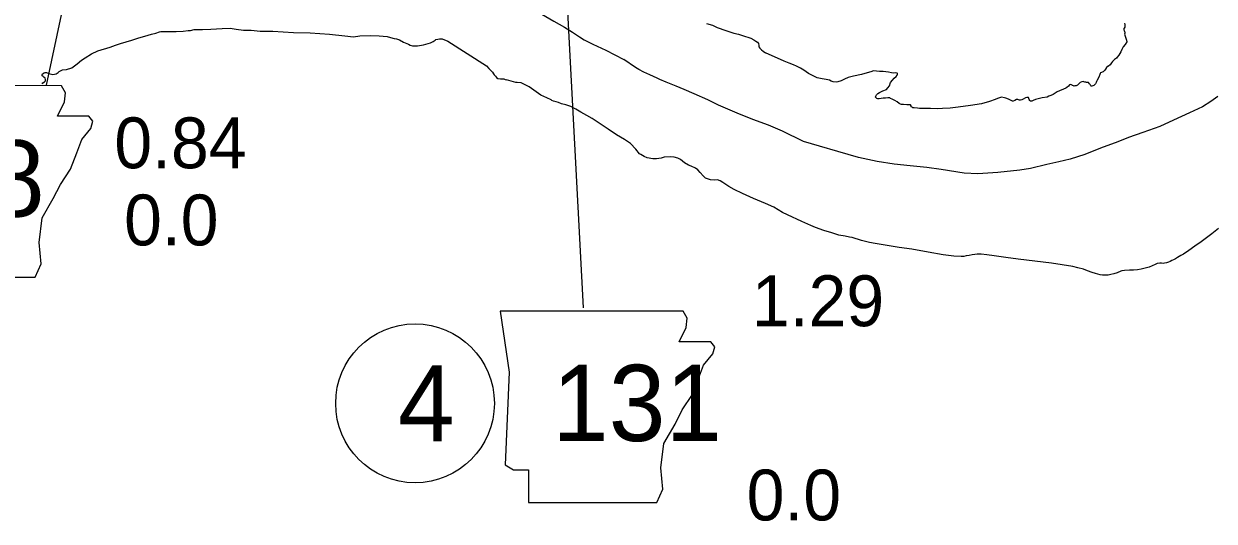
# Model space of a CAD drawing. Extents: x -939622 to -934222, y 1383701 to 1385301.
# Drawn here: x -935508.91 to -935479.2, y 1384380.55 to 1384392.94 of the extents above; entities that cross this region are included whole.
import ezdxf

# ---------------------------------------------------------------- set-up
doc = ezdxf.new("R2010")
doc.units = 0
for name, color, linetype in [('21', 7, 'Continuous'), ('25', 7, 'Continuous'), ('27', 7, 'Continuous'), ('3', 7, 'Continuous'), ('9', 7, 'Continuous')]:
    doc.layers.add(name, color=color, linetype=linetype)

msp = doc.modelspace()

# ---------------------------------------------------------------- linework, layer by layer
at = {"layer": '21'}
for points in [[(-935498.071, 1384406.549), (-935495.988, 1384405.508), (-935494.947, 1384385.862)], [(-935505.115, 1384404.387), (-935505.638, 1384404.12), (-935508.345, 1384391.416)]]:
    msp.add_lwpolyline(points, dxfattribs=at)
for points in [[(-935512.534, 1384391.402), (-935512.306, 1384389.88), (-935512.407, 1384387.571), (-935512.204, 1384387.444), (-935511.824, 1384387.444), (-935511.824, 1384386.632), (-935508.626, 1384386.632), (-935508.474, 1384386.961), (-935508.525, 1384387.494), (-935508.449, 1384388.103), (-935508.17, 1384388.586), (-935507.992, 1384388.941), (-935507.738, 1384389.322), (-935507.586, 1384389.728), (-935507.459, 1384390.057), (-935507.231, 1384390.337), (-935507.18, 1384390.514), (-935507.281, 1384390.641), (-935508.068, 1384390.641), (-935507.89, 1384390.996), (-935507.865, 1384391.225), (-935507.97, 1384391.4)], [(-935497.021, 1384385.781), (-935496.793, 1384384.258), (-935496.894, 1384381.949), (-935496.691, 1384381.822), (-935496.311, 1384381.822), (-935496.311, 1384381.01), (-935493.113, 1384381.01), (-935492.961, 1384381.34), (-935493.012, 1384381.873), (-935492.935, 1384382.482), (-935492.656, 1384382.964), (-935492.479, 1384383.32), (-935492.225, 1384383.7), (-935492.073, 1384384.106), (-935491.946, 1384384.436), (-935491.717, 1384384.715), (-935491.667, 1384384.893), (-935491.768, 1384385.02), (-935492.555, 1384385.02), (-935492.377, 1384385.375), (-935492.352, 1384385.603), (-935492.457, 1384385.779)]]:
    msp.add_lwpolyline(points, close=True, dxfattribs=at)
at = {"layer": '27'}
msp.add_circle((-935499.145, 1384383.483), 1.98, dxfattribs=at)
at = {"layer": '3'}
for points in [[(-935496.917, 1384393.671), (-935496.598, 1384393.486), (-935496.322, 1384393.358), (-935496.142, 1384393.263), (-935495.985, 1384393.182), (-935495.685, 1384393.01), (-935495.415, 1384392.858), (-935495.218, 1384392.733), (-935495.045, 1384392.622), (-935494.922, 1384392.542), (-935494.705, 1384392.439), (-935494.387, 1384392.283), (-935493.939, 1384392.054)], [(-935479.114, 1384391.134), (-935479.292, 1384391.007), (-935479.494, 1384390.878), (-935479.82, 1384390.724), (-935480.221, 1384390.542), (-935480.559, 1384390.384), (-935480.985, 1384390.234), (-935481.339, 1384390.106), (-935481.611, 1384390.002), (-935482.039, 1384389.843), (-935482.434, 1384389.683), (-935482.798, 1384389.566), (-935483.083, 1384389.506), (-935483.38, 1384389.434), (-935483.784, 1384389.34), (-935484.055, 1384389.296), (-935484.607, 1384389.235), (-935485.106, 1384389.206), (-935485.445, 1384389.22), (-935486.021, 1384389.308), (-935486.377, 1384389.364), (-935486.789, 1384389.405), (-935487.192, 1384389.446), (-935487.614, 1384389.513), (-935488.076, 1384389.613), (-935488.597, 1384389.761), (-935489.052, 1384389.896), (-935489.452, 1384390.007), (-935489.975, 1384390.27), (-935490.328, 1384390.419), (-935490.717, 1384390.56), (-935491.107, 1384390.713), (-935491.57, 1384390.915), (-935491.836, 1384391.049), (-935492.178, 1384391.201), (-935492.431, 1384391.309), (-935492.631, 1384391.388), (-935492.878, 1384391.487), (-935493.036, 1384391.556), (-935493.107, 1384391.589), (-935493.29, 1384391.669), (-935493.433, 1384391.736), (-935493.559, 1384391.803), (-935493.644, 1384391.851), (-935493.939, 1384392.054)]]:
    msp.add_lwpolyline(points, dxfattribs=at)
at = {"layer": '9'}
for points in [[(-935508.45, 1384391.447), (-935508.428, 1384391.469), (-935508.387, 1384391.501), (-935508.364, 1384391.52), (-935508.365, 1384391.541), (-935508.363, 1384391.559), (-935508.373, 1384391.589), (-935508.405, 1384391.614), (-935508.426, 1384391.629), (-935508.445, 1384391.646), (-935508.449, 1384391.67), (-935508.444, 1384391.697), (-935508.4, 1384391.723), (-935508.377, 1384391.73), (-935508.337, 1384391.726), (-935508.282, 1384391.704), (-935508.185, 1384391.679), (-935508.099, 1384391.694), (-935508.046, 1384391.727), (-935508.021, 1384391.758), (-935507.944, 1384391.795), (-935507.843, 1384391.802), (-935507.712, 1384391.844), (-935507.573, 1384391.944), (-935507.463, 1384392.04), (-935507.378, 1384392.095), (-935507.218, 1384392.198), (-935507.062, 1384392.269), (-935506.748, 1384392.361), (-935506.618, 1384392.409), (-935506.491, 1384392.454), (-935506.209, 1384392.539), (-935506.035, 1384392.595), (-935505.886, 1384392.638), (-935505.717, 1384392.685), (-935505.61, 1384392.713), (-935505.519, 1384392.745), (-935505.489, 1384392.752), (-935505.447, 1384392.754), (-935505.348, 1384392.749), (-935505.105, 1384392.748), (-935504.934, 1384392.759), (-935504.806, 1384392.773), (-935504.749, 1384392.779), (-935504.654, 1384392.804), (-935504.546, 1384392.803), (-935504.446, 1384392.799), (-935504.24, 1384392.811), (-935503.958, 1384392.829), (-935503.754, 1384392.832), (-935503.606, 1384392.809), (-935503.425, 1384392.787), (-935503.23, 1384392.786), (-935503.006, 1384392.757), (-935502.694, 1384392.759), (-935502.179, 1384392.728), (-935501.765, 1384392.719), (-935501.28, 1384392.689), (-935500.897, 1384392.646), (-935500.677, 1384392.623), (-935500.518, 1384392.642), (-935500.264, 1384392.653), (-935500.041, 1384392.642), (-935499.842, 1384392.63), (-935499.76, 1384392.603), (-935499.666, 1384392.577), (-935499.611, 1384392.565), (-935499.535, 1384392.541), (-935499.431, 1384392.488), (-935499.311, 1384392.436), (-935499.268, 1384392.411), (-935499.21, 1384392.398), (-935499.081, 1384392.395), (-935498.932, 1384392.417), (-935498.757, 1384392.467), (-935498.693, 1384392.5), (-935498.646, 1384392.535), (-935498.623, 1384392.554), (-935498.578, 1384392.562), (-935498.533, 1384392.567), (-935498.47, 1384392.567), (-935498.33, 1384392.513), (-935497.359, 1384391.893)], [(-935491.875, 1384392.952), (-935491.726, 1384392.907), (-935491.723, 1384392.907), (-935491.607, 1384392.854), (-935491.391, 1384392.775), (-935491.187, 1384392.711), (-935491.072, 1384392.685), (-935490.972, 1384392.656), (-935490.765, 1384392.586), (-935490.694, 1384392.544), (-935490.639, 1384392.513), (-935490.599, 1384392.49), (-935490.571, 1384392.455), (-935490.566, 1384392.407), (-935490.564, 1384392.371), (-935490.545, 1384392.336), (-935490.496, 1384392.298), (-935490.455, 1384392.264), (-935490.397, 1384392.221)], [(-935481.442, 1384392.957), (-935481.438, 1384392.93), (-935481.431, 1384392.909), (-935481.431, 1384392.894), (-935481.435, 1384392.858), (-935481.449, 1384392.839), (-935481.458, 1384392.827), (-935481.457, 1384392.797), (-935481.453, 1384392.776), (-935481.443, 1384392.755), (-935481.436, 1384392.734), (-935481.433, 1384392.713), (-935481.44, 1384392.686)], [(-935481.44, 1384392.686), (-935481.39, 1384392.533), (-935481.385, 1384392.494), (-935481.427, 1384392.429), (-935481.473, 1384392.37), (-935481.512, 1384392.302), (-935481.537, 1384392.247), (-935481.562, 1384392.204), (-935481.588, 1384392.158), (-935481.625, 1384392.108), (-935481.645, 1384392.089), (-935481.694, 1384392.057), (-935481.717, 1384392.032), (-935481.74, 1384392.004), (-935481.763, 1384391.973), (-935481.786, 1384391.942), (-935481.803, 1384391.923), (-935481.838, 1384391.888), (-935481.85, 1384391.885), (-935481.882, 1384391.866), (-935481.89, 1384391.856), (-935481.916, 1384391.816), (-935481.936, 1384391.788), (-935481.962, 1384391.763), (-935481.979, 1384391.75), (-935481.999, 1384391.734), (-935482.02, 1384391.727), (-935482.038, 1384391.718), (-935482.052, 1384391.702), (-935482.057, 1384391.678), (-935482.079, 1384391.617), (-935482.121, 1384391.54), (-935482.143, 1384391.503), (-935482.151, 1384391.478), (-935482.168, 1384391.45), (-935482.188, 1384391.425), (-935482.211, 1384391.409), (-935482.235, 1384391.396), (-935482.261, 1384391.386), (-935482.276, 1384391.386), (-935482.283, 1384391.401), (-935482.296, 1384391.427), (-935482.315, 1384391.448), (-935482.34, 1384391.477), (-935482.367, 1384391.482), (-935482.388, 1384391.481), (-935482.406, 1384391.486), (-935482.43, 1384391.491), (-935482.461, 1384391.499), (-935482.473, 1384391.502), (-935482.508, 1384391.497), (-935482.55, 1384391.48), (-935482.573, 1384391.455), (-935482.602, 1384391.427), (-935482.616, 1384391.418), (-935482.648, 1384391.401), (-935482.684, 1384391.394), (-935482.705, 1384391.393), (-935482.717, 1384391.395), (-935482.739, 1384391.407), (-935482.748, 1384391.418), (-935482.781, 1384391.429), (-935482.811, 1384391.422), (-935482.843, 1384391.393), (-935482.883, 1384391.359), (-935482.904, 1384391.343), (-935483.125, 1384391.244), (-935483.195, 1384391.199), (-935483.224, 1384391.182), (-935483.283, 1384391.153), (-935483.33, 1384391.136), (-935483.374, 1384391.119), (-935483.497, 1384391.102), (-935483.565, 1384391.085), (-935483.662, 1384391.054), (-935483.719, 1384391.033), (-935483.754, 1384391.014), (-935483.79, 1384391.015), (-935483.808, 1384391.033), (-935483.818, 1384391.056), (-935483.831, 1384391.083), (-935483.841, 1384391.104), (-935483.859, 1384391.109), (-935483.88, 1384391.108), (-935483.916, 1384391.098), (-935483.972, 1384391.068), (-935484.004, 1384391.052), (-935484.037, 1384391.042), (-935484.06, 1384391.041), (-935484.085, 1384391.046), (-935484.103, 1384391.054), (-935484.121, 1384391.059), (-935484.139, 1384391.059), (-935484.183, 1384391.033), (-935484.218, 1384391.019), (-935484.239, 1384391.019), (-935484.291, 1384391.044), (-935484.337, 1384391.069), (-935484.401, 1384391.091), (-935484.434, 1384391.101), (-935484.513, 1384391.116)], [(-935484.513, 1384391.116), (-935484.56, 1384391.099), (-935484.61, 1384391.079), (-935484.672, 1384391.053), (-935484.808, 1384391.005), (-935485.007, 1384390.949), (-935485.287, 1384390.911), (-935485.591, 1384390.866), (-935485.796, 1384390.839), (-935485.982, 1384390.835), (-935486.116, 1384390.827), (-935486.284, 1384390.832), (-935486.455, 1384390.834), (-935486.554, 1384390.836), (-935486.605, 1384390.84), (-935486.69, 1384390.846), (-935486.72, 1384390.851), (-935486.744, 1384390.862), (-935486.766, 1384390.876), (-935486.769, 1384390.897), (-935486.782, 1384390.921), (-935486.836, 1384390.925), (-935486.872, 1384390.926), (-935486.953, 1384390.929), (-935487.008, 1384390.936), (-935487.035, 1384390.938), (-935487.065, 1384390.955), (-935487.115, 1384390.995), (-935487.17, 1384391.029), (-935487.237, 1384391.062), (-935487.28, 1384391.085), (-935487.302, 1384391.099), (-935487.35, 1384391.1), (-935487.403, 1384391.092), (-935487.463, 1384391.09), (-935487.517, 1384391.085), (-935487.562, 1384391.077), (-935487.594, 1384391.072), (-935487.625, 1384391.083), (-935487.653, 1384391.112), (-935487.651, 1384391.143), (-935487.634, 1384391.173), (-935487.597, 1384391.205), (-935487.556, 1384391.234), (-935487.476, 1384391.276), (-935487.385, 1384391.31), (-935487.347, 1384391.344), (-935487.307, 1384391.394), (-935487.281, 1384391.477), (-935487.229, 1384391.539), (-935487.186, 1384391.586), (-935487.14, 1384391.627), (-935487.111, 1384391.667), (-935487.106, 1384391.689), (-935487.104, 1384391.701), (-935487.116, 1384391.712), (-935487.149, 1384391.72), (-935487.206, 1384391.715), (-935487.26, 1384391.719), (-935487.33, 1384391.74), (-935487.399, 1384391.749), (-935487.465, 1384391.756), (-935487.51, 1384391.754), (-935487.522, 1384391.756), (-935487.558, 1384391.758), (-935487.628, 1384391.764), (-935487.706, 1384391.77), (-935487.768, 1384391.747), (-935487.866, 1384391.725), (-935488.002, 1384391.677), (-935488.201, 1384391.636), (-935488.34, 1384391.603), (-935488.425, 1384391.561), (-935488.511, 1384391.518), (-935488.597, 1384391.497), (-935488.636, 1384391.492), (-935488.714, 1384391.498), (-935488.762, 1384391.514), (-935488.805, 1384391.537), (-935488.884, 1384391.552), (-935488.986, 1384391.569), (-935489.107, 1384391.6), (-935489.208, 1384391.644), (-935489.324, 1384391.709), (-935489.441, 1384391.792), (-935489.524, 1384391.84), (-935489.628, 1384391.884), (-935489.704, 1384391.917), (-935489.808, 1384391.961), (-935489.938, 1384392.01), (-935490.397, 1384392.221)], [(-935497.359, 1384391.893), (-935497.306, 1384391.833), (-935497.268, 1384391.798), (-935497.236, 1384391.761), (-935497.211, 1384391.738), (-935497.183, 1384391.694), (-935497.167, 1384391.67), (-935497.151, 1384391.653), (-935497.138, 1384391.635), (-935497.116, 1384391.606), (-935497.082, 1384391.58), (-935497.07, 1384391.578), (-935497.015, 1384391.571), (-935496.998, 1384391.572), (-935496.989, 1384391.572), (-935496.967, 1384391.57), (-935496.955, 1384391.571), (-935496.931, 1384391.569), (-935496.892, 1384391.559), (-935496.861, 1384391.545)], [(-935496.593, 1384391.484), (-935496.629, 1384391.48), (-935496.861, 1384391.545)], [(-935481.538, 1384386.777), (-935481.623, 1384386.737), (-935481.712, 1384386.709), (-935481.786, 1384386.691), (-935481.854, 1384386.677), (-935481.92, 1384386.674), (-935481.989, 1384386.677), (-935482.047, 1384386.687), (-935482.165, 1384386.722), (-935482.25, 1384386.745), (-935482.368, 1384386.789), (-935482.465, 1384386.824), (-935482.608, 1384386.861), (-935482.729, 1384386.892), (-935483.263, 1384386.979), (-935484.096, 1384387.076), (-935484.401, 1384387.118), (-935484.693, 1384387.158), (-935484.874, 1384387.184), (-935485.015, 1384387.199), (-935485.117, 1384387.201), (-935485.177, 1384387.196), (-935485.242, 1384387.187), (-935485.32, 1384387.172), (-935485.394, 1384387.157), (-935485.45, 1384387.146), (-935485.519, 1384387.14), (-935485.699, 1384387.148), (-935485.97, 1384387.186), (-935486.338, 1384387.249), (-935486.752, 1384387.323), (-935487.062, 1384387.365), (-935487.662, 1384387.465), (-935487.804, 1384387.493), (-935488.001, 1384387.545), (-935488.234, 1384387.614), (-935488.307, 1384387.629), (-935488.412, 1384387.646), (-935488.572, 1384387.679), (-935488.748, 1384387.729), (-935488.945, 1384387.791), (-935489.152, 1384387.864), (-935489.271, 1384387.917), (-935489.491, 1384388.019), (-935489.851, 1384388.183), (-935489.973, 1384388.238), (-935490.194, 1384388.374), (-935490.398, 1384388.466), (-935490.697, 1384388.593), (-935490.974, 1384388.714), (-935491.182, 1384388.814), (-935491.317, 1384388.89), (-935491.415, 1384388.953), (-935491.467, 1384388.99), (-935491.532, 1384389.03), (-935491.599, 1384389.051), (-935491.682, 1384389.042), (-935491.773, 1384389.053), (-935491.897, 1384389.099), (-935491.959, 1384389.151), (-935492.031, 1384389.236), (-935492.088, 1384389.303), (-935492.15, 1384389.346), (-935492.259, 1384389.396), (-935492.323, 1384389.42), (-935492.425, 1384389.482), (-935492.524, 1384389.56), (-935492.591, 1384389.593), (-935492.682, 1384389.623), (-935492.778, 1384389.631), (-935492.93, 1384389.616), (-935493.004, 1384389.598), (-935493.121, 1384389.578), (-935493.21, 1384389.578), (-935493.355, 1384389.599), (-935493.428, 1384389.633), (-935493.514, 1384389.683), (-935493.545, 1384389.706), (-935493.636, 1384389.82), (-935493.771, 1384389.963), (-935493.921, 1384390.059), (-935494.121, 1384390.178), (-935494.324, 1384390.314), (-935494.499, 1384390.431), (-935494.724, 1384390.582), (-935494.862, 1384390.658), (-935495.009, 1384390.742), (-935495.132, 1384390.819), (-935495.26, 1384390.88), (-935495.385, 1384390.923), (-935495.494, 1384390.949), (-935495.567, 1384390.979), (-935495.621, 1384390.995), (-935495.694, 1384391.017), (-935495.731, 1384391.033), (-935495.746, 1384391.048), (-935495.859, 1384391.1), (-935496.002, 1384391.164), (-935496.295, 1384391.369), (-935496.5, 1384391.47), (-935496.593, 1384391.484)], [(-935479.096, 1384387.838), (-935479.267, 1384387.71), (-935479.529, 1384387.507), (-935479.687, 1384387.402), (-935479.841, 1384387.293), (-935479.972, 1384387.203), (-935480.04, 1384387.164), (-935480.119, 1384387.116), (-935480.169, 1384387.087), (-935480.216, 1384387.064), (-935480.263, 1384387.041), (-935480.301, 1384387.022), (-935480.342, 1384387.005), (-935480.392, 1384386.988), (-935480.446, 1384386.974), (-935480.479, 1384386.972), (-935480.518, 1384386.974), (-935480.563, 1384386.975), (-935480.625, 1384386.966), (-935480.678, 1384386.946), (-935480.829, 1384386.88), (-935480.929, 1384386.849), (-935481.03, 1384386.827), (-935481.117, 1384386.811), (-935481.218, 1384386.804), (-935481.32, 1384386.803), (-935481.44, 1384386.796), (-935481.508, 1384386.784), (-935481.538, 1384386.777)]]:
    msp.add_lwpolyline(points, dxfattribs=at)

# ---------------------------------------------------------------- texts
at = {"layer": '21'}
for s, p in [('38', (-935511.214, 1384388.139)), ('131', (-935495.724, 1384382.543))]:
    msp.add_text(s, height=1.9008, dxfattribs=at).set_placement(p)
at = {"layer": '25'}
for s, p in [('0.84', (-935506.647, 1384389.343)), ('0.0', (-935506.404, 1384387.42)), ('1.29', (-935490.738, 1384385.406)), ('0.0', (-935490.87, 1384380.564))]:
    msp.add_text(s, height=1.2672, dxfattribs=at).set_placement(p)
at = {"layer": '27'}
msp.add_text('4', height=1.901, dxfattribs=at).set_placement((-935499.57, 1384382.532))

doc.saveas('drawing.dxf')
